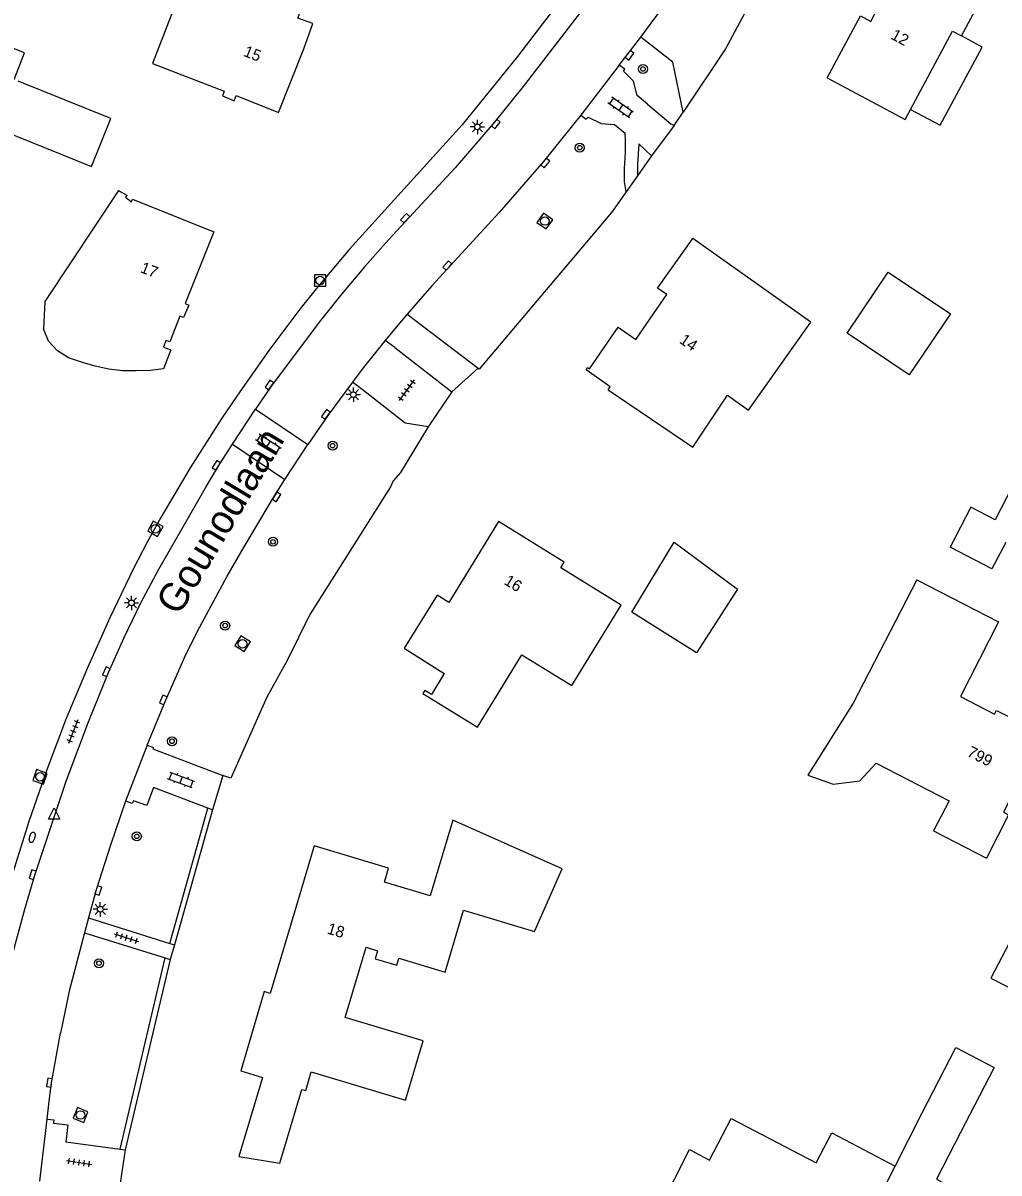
# Model space of a CAD drawing. Extents: x 132999 to 136000, y 398499 to 400501.
# Drawn here: x 133253.2 to 133339.2, y 399100.9 to 399202.1 of the extents above; entities that cross this region are included whole.
import ezdxf

# ---------------------------------------------------------------- set-up
doc = ezdxf.new("R2010")
doc.units = 0
for name, color, linetype in [('gg-anno-huisnummerreeks BGT', 7, 'Continuous'), ('gg-anno-openbare ruimte label', 7, 'Continuous'), ('gg-bbg-gedigitaliseerde bebouwing', 7, 'Continuous'), ('gg-bbg-gedigitaliseerde bijgebouw', 7, 'Continuous'), ('gg-bbg-hoofdgebouw', 7, 'Continuous'), ('gg-bbg-luifel en loopbrug', 7, 'Continuous'), ('gg-bbg-tussenscheiding', 7, 'Continuous'), ('gg-knt-verharding', 7, 'Continuous'), ('gt-grn-groengrens', 7, 'Continuous'), ('gt-grn-vlakafsluiter', 7, 'Continuous'), ('gt-symb-boom', 7, 'Continuous'), ('gt-symb-brandkraan', 7, 'Continuous'), ('gt-symb-klinker verharding', 7, 'Continuous'), ('gt-symb-kolk', 7, 'Continuous'), ('gt-symb-lichtmast', 7, 'Continuous'), ('gt-symb-rioolschacht', 7, 'Continuous'), ('gt-symb-tegel verharding', 7, 'Continuous'), ('gt-symb-waterafsluiter', 7, 'Continuous')]:
    doc.layers.add(name, color=color, linetype=linetype)

# ---------------------------------------------------------------- blocks, each defined once
blk = doc.blocks.new('gt0-BOOM')
at = {"layer": 'gt-symb-boom'}
for radius in [0.4, 0.2]:
    blk.add_circle((0, 0), radius, dxfattribs=at)
blk = doc.blocks.new('gt0-KOLK')
at = {"layer": 'gt-symb-kolk'}
blk.add_lwpolyline([(0, 0), (0.37, 0), (0.37, 0.4), (-0.38, 0.4), (-0.38, 0), (0, 0)], dxfattribs=at)
blk = doc.blocks.new('gt0-RS')
at = {"layer": 'gt-symb-rioolschacht'}
blk.add_lwpolyline([(-0.5, -0.5), (0.5, -0.5), (0.5, 0.5), (-0.5, 0.5)], close=True, dxfattribs=at)
blk.add_circle((0, 0), 0.375, dxfattribs=at)
blk = doc.blocks.new('gt0-LMAST')
at = {"layer": 'gt-symb-lichtmast'}
for p, q in [((-0.18, 0.17), (-0.45, 0.44)), ((-0.01, 0.25), (-0.01, 0.62)), ((0.17, 0.17), (0.44, 0.44)), ((-0.26, 0), (-0.63, 0)), ((-0.18, -0.18), (-0.45, -0.45)), ((-0.01, -0.25), (-0.01, -0.63)), ((0.44, -0.45), (0.17, -0.18)), ((0.24, 0), (0.62, 0))]:
    blk.add_line(p, q, dxfattribs=at)
blk.add_circle((-0.01, 0), 0.25, dxfattribs=at)
blk = doc.blocks.new('gt0-KL1')
at = {"layer": 'gt-symb-klinker verharding'}
for p, q in [((-1.15, 0.3), (1.15, 0.3)), ((-1, -0.3), (-1, 0.3)), ((-0.5, 0.3), (-0.5, 0.45)), ((0, -0.3), (0, 0.3)), ((0.5, 0.3), (0.5, 0.45)), ((1, -0.3), (1, 0.3)), ((-1.15, -0.3), (1.15, -0.3)), ((-0.5, -0.45), (-0.5, -0.3)), ((0.5, -0.45), (0.5, -0.3))]:
    blk.add_line(p, q, dxfattribs=at)
blk = doc.blocks.new('gt0-TEG1')
at = {"layer": 'gt-symb-tegel verharding'}
for p, q in [((-1.12, 0), (1.12, 0)), ((-0.9, -0.25), (-0.9, 0.25)), ((-0.45, -0.25), (-0.45, 0.25)), ((0, -0.25), (0, 0.25)), ((0.45, -0.25), (0.45, 0.25)), ((0.9, -0.25), (0.9, 0.25))]:
    blk.add_line(p, q, dxfattribs=at)
blk = doc.blocks.new('gt0-BR')
at = {"layer": 'gt-symb-brandkraan'}
for centre, radius, start, end in [((-0.24, 0), 0.206, 107.5669, 252.4331), ((0.6, -2.66), 3, 106.892, 107.5669), ((0, -0.69), 0.938, 73.108, 106.892), ((-0.6, -2.66), 3, 72.4331, 73.108), ((0.24, 0), 0.206, 287.567, 72.4331), ((0.6, 2.66), 3, 252.4331, 253.108), ((0, 0.69), 0.938, 253.108, 286.8921), ((-0.6, 2.66), 3, 286.8921, 287.567)]:
    blk.add_arc(centre, radius, start, end, dxfattribs=at)
blk = doc.blocks.new('gt0-WAFSL')
at = {"layer": 'gt-symb-waterafsluiter'}
for p, q in [((-0.5, -0.33), (0, 0.67)), ((0, 0.67), (0.5, -0.33)), ((0.5, -0.33), (-0.5, -0.33))]:
    blk.add_line(p, q, dxfattribs=at)

msp = doc.modelspace()

# ---------------------------------------------------------------- linework, layer by layer
at = {"layer": 'gg-bbg-gedigitaliseerde bebouwing'}
for p, q in [((133335.88, 399200.96), (133338.21, 399205.29)), ((133331.96, 399153.07), (133326.35, 399142.21)), ((133331.96, 399153.07), (133339.15, 399149.37)), ((133330.05, 399101.48), (133332.4, 399106.09))]:
    msp.add_line(p, q, dxfattribs=at)
for points in [[(133270.46, 399213.54), (133264.64, 399198.53), (133270.96, 399196.08), (133270.8, 399195.67)], [(133331.4, 399194.49), (133335.1, 399201.38), (133335.88, 399200.96)], [(133324.07, 399197.27), (133330.92, 399193.59), (133331.4, 399194.49)], [(133261.66, 399187.36), (133255.16, 399177.59), (133255.05, 399175.18)], [(133304.77, 399169.8), (133312.23, 399164.77), (133315.29, 399169.32), (133317.14, 399168.01), (133322.61, 399175.76), (133312.22, 399183.11)], [(133345.56, 399164.71), (133342.85, 399166.1), (133338.86, 399158.36)], [(133338.86, 399158.36), (133336.72, 399159.47), (133334.89, 399155.96)], [(133288.46, 399143.07), (133293.25, 399140.12), (133297.16, 399146.49), (133301.58, 399143.78), (133305.93, 399150.86), (133300.6, 399154.13), (133300.91, 399154.64), (133295.1, 399158.21)], [(133326.35, 399142.21), (133322.36, 399135.87), (133324.6, 399135.08), (133326.92, 399135.39), (133328.37, 399136.94), (133334.79, 399133.63)], [(133334.79, 399133.63), (133333.42, 399130.98), (133338.08, 399128.59)], [(133346.23, 399132.8), (133338.48, 399118.01), (133341.87, 399116.29), (133343.96, 399120.33), (133349.47, 399117.51), (133349.44, 399117.45), (133349.58, 399117.37)], [(133275.86, 399101.74), (133277.8, 399108.22), (133278.14, 399108.12), (133278.63, 399109.77), (133286.93, 399107.29), (133288.49, 399112.5), (133281.61, 399114.56), (133283.46, 399120.73), (133284.45, 399120.43), (133284.24, 399119.73), (133286.16, 399119.16), (133286.35, 399119.77), (133290.41, 399118.55), (133292.04, 399123.99), (133298.27, 399122.12), (133300.72, 399127.64), (133291.08, 399131.91)], [(133332.4, 399106.09), (133335.4, 399111.9), (133338.77, 399110.16), (133335.78, 399104.37)], [(133309.69, 399094.09), (133311.82, 399098.24), (133310.04, 399099.16), (133311.93, 399102.92), (133313.7, 399102), (133315.59, 399105.65), (133323.09, 399101.75), (133324.47, 399104.41), (133330.05, 399101.48)], [(133335.78, 399104.37), (133333.69, 399100.32), (133339.18, 399097.48), (133340.68, 399100.37), (133340.83, 399100.3)]]:
    msp.add_lwpolyline(points, dxfattribs=at)
at = {"layer": 'gg-bbg-gedigitaliseerde bijgebouw'}
for points in [[(133251.12, 399192.76), (133259.28, 399189.47), (133260.98, 399193.7), (133252.82, 399196.98)], [(133334.91, 399176.49), (133331.29, 399171.12), (133325.83, 399174.8), (133329.44, 399180.17), (133334.91, 399176.49)], [(133316.17, 399152.27), (133312.56, 399146.65), (133306.86, 399150.22), (133310.57, 399156.39), (133316.17, 399152.27)]]:
    msp.add_lwpolyline(points, dxfattribs=at)
at = {"layer": 'gg-bbg-hoofdgebouw'}
for points in [[(133270.8, 399195.67), (133271.84, 399195.25), (133272.02, 399195.71), (133275.73, 399194.23), (133277.97, 399199.83), (133278.76, 399202.04), (133277.45, 399202.51), (133280.23, 399209.7), (133280.02, 399209.78), (133279.76, 399209.11), (133275.44, 399210.77), (133275.7, 399211.49), (133270.46, 399213.54)], [(133324.07, 399197.27), (133326.99, 399202.71), (133327.89, 399202.24), (133329.17, 399204.68), (133327.41, 399205.64), (133329.68, 399209.81)], [(133261.66, 399187.36), (133262.4, 399186.91), (133262.28, 399186.77), (133262.79, 399186.36), (133262.87, 399186.58), (133270.05, 399183.7), (133267.52, 399177.39), (133267.84, 399177.27), (133267.38, 399176.16), (133267.06, 399176.29), (133266.16, 399174.03), (133265.83, 399174.16), (133265.6, 399173.56), (133266.27, 399173.31), (133265.61, 399171.66), (133264.43, 399171.51), (133263.21, 399171.48), (133262, 399171.49), (133260.81, 399171.63), (133259.6, 399171.89), (133258.47, 399172.22), (133257.24, 399172.63), (133256.27, 399173.24), (133255.48, 399174.1), (133255.05, 399175.18)], [(133304.77, 399169.8), (133304.96, 399170.07), (133302.82, 399171.55), (133302.96, 399171.76), (133303.13, 399171.65), (133305.65, 399175.31), (133307.22, 399174.23), (133309.95, 399178.2), (133309.13, 399178.76), (133312.22, 399183.11)], [(133295.1, 399158.21), (133290.73, 399151.09), (133289.71, 399151.72), (133286.82, 399147.05), (133290.33, 399144.84), (133289.2, 399142.99), (133288.63, 399143.34), (133288.46, 399143.07)], [(133339.79, 399156.36), (133338.57, 399154.04), (133334.89, 399155.96)], [(133339.15, 399149.37), (133335.79, 399142.81), (133338.8, 399141.24), (133338.98, 399141.59), (133343.05, 399139.51), (133339.58, 399132.63), (133340.02, 399132.4), (133338.08, 399128.59)], [(133291.08, 399131.91), (133289.1, 399125.27), (133285.07, 399126.48), (133285.44, 399127.7), (133278.88, 399129.66), (133277.44, 399124.83), (133275, 399116.68), (133274.48, 399116.84), (133272.41, 399109.86), (133274.33, 399109.26), (133272.25, 399102.31), (133275.86, 399101.74)]]:
    msp.add_lwpolyline(points, dxfattribs=at)
at = {"layer": 'gg-bbg-luifel en loopbrug'}
for points in [[(133252.46, 399197.12), (133253.37, 399199.46), (133249.62, 399200.93), (133248.72, 399198.63)], [(133331.4, 399194.49), (133334.01, 399193.1), (133337.7, 399199.98), (133335.88, 399200.96)]]:
    msp.add_lwpolyline(points, dxfattribs=at)
at = {"layer": 'gg-bbg-tussenscheiding'}
msp.add_lwpolyline([(133326.6, 399093.63), (133327.28, 399096.05), (133330.05, 399101.48)], dxfattribs=at)
at = {"layer": 'gg-knt-verharding'}
for p, q in [((133305.74, 399198.38), (133307.65, 399200.86)), ((133305.74, 399198.38), (133302.36, 399193.98)), ((133285.97, 399173.52), (133285.14, 399174.16)), ((133285.97, 399173.52), (133291.01, 399169.64)), ((133283.1, 399169.82), (133282.26, 399170.48)), ((133291.01, 399169.64), (133288.93, 399166.55)), ((133271.7, 399165.01), (133273.71, 399168.1)), ((133273.71, 399168.1), (133278.33, 399164.99)), ((133271.7, 399165.01), (133276.3, 399161.9)), ((133276.3, 399161.9), (133278.33, 399164.99)), ((133270.85, 399135.86), (133269.92, 399132.84)), ((133262.27, 399133.61), (133260.93, 399129.71)), ((133269.92, 399132.84), (133269.53, 399132.99)), ((133259.02, 399123.33), (133258.66, 399122.02)), ((133259.02, 399123.33), (133266.16, 399121.08)), ((133258.66, 399122.02), (133265.77, 399119.8)), ((133266.16, 399121.08), (133266.59, 399120.94)), ((133266.59, 399120.94), (133266.19, 399119.67)), ((133265.77, 399119.8), (133266.19, 399119.67)), ((133254.71, 399100.15), (133255.36, 399105.61)), ((133262.24, 399102.89), (133261.72, 399099.37)), ((133261.8, 399102.95), (133262.24, 399102.89))]:
    msp.add_line(p, q, dxfattribs=at)
for points in [[(133307.65, 399200.86), (133309.07, 399202.76), (133310.18, 399204.42), (133311.48, 399206.56), (133313.72, 399210.59), (133314.65, 399212.45)], [(133303.59, 399205.15), (133302.63, 399203.42), (133297.39, 399196.64), (133294.72, 399193.33), (133291.3, 399189.35), (133285.42, 399183.02), (133283.33, 399180.67), (133281.31, 399178.26), (133279.45, 399175.9), (133275.1, 399170.12), (133273.71, 399168.1)], [(133300.04, 399203.39), (133296.8, 399199.14), (133291.92, 399193.13), (133281.98, 399182.18), (133279.05, 399178.69), (133277.63, 399176.91), (133274.9, 399173.27), (133272.12, 399169.33), (133270.7, 399167.22), (133267.97, 399162.93), (133265.38, 399158.56), (133264.15, 399156.34), (133262.98, 399154.08), (133260.89, 399149.73), (133258.91, 399145.33), (133257.05, 399140.87), (133255.33, 399136.36), (133253.74, 399131.8), (133252.3, 399127.19), (133250.99, 399122.54), (133249.81, 399117.85), (133248.71, 399113.12), (133247.91, 399110.83)], [(133308.24, 399194.94), (133307.33, 399195.7), (133307.01, 399196.96), (133306.13, 399197.85), (133306.24, 399198.04), (133305.74, 399198.38)], [(133308.24, 399194.94), (133309.53, 399193.86), (133310.3, 399193.22), (133310.57, 399193.07)], [(133302.36, 399193.98), (133299.07, 399189.89), (133295.17, 399185.4), (133289.24, 399178.95), (133287.08, 399176.46)], [(133302.36, 399193.98), (133302.82, 399193.63), (133303, 399193.81), (133304.14, 399193.26), (133305.32, 399193.17), (133306.26, 399192.4)], [(133306.35, 399187.22), (133306.21, 399188.11), (133306.21, 399189.3), (133306.3, 399190.7), (133306.31, 399191.78), (133306.26, 399192.4)], [(133308.6, 399190.4), (133307.46, 399191.45), (133307.35, 399189.67), (133307.36, 399188.64)], [(133287.08, 399176.46), (133286.26, 399175.51), (133285.14, 399174.16)], [(133285.14, 399174.16), (133283.21, 399171.74), (133282.26, 399170.48)], [(133282.26, 399170.48), (133280.08, 399167.53), (133278.33, 399164.99)], [(133288.93, 399166.55), (133286.88, 399166.87), (133283.1, 399169.82)], [(133250.23, 399109.8), (133251.23, 399115.22), (133251.88, 399118.16), (133252.59, 399121.08), (133253.41, 399124.08), (133254.28, 399127.07), (133257.04, 399135.37), (133259.01, 399140.57), (133260.77, 399144.91), (133262.15, 399147.99), (133263.61, 399151.05), (133265.19, 399154.03), (133269.31, 399161.17), (133270.44, 399163.06), (133271.7, 399165.01)], [(133264.17, 399138.53), (133265.79, 399142.43), (133267.49, 399146.3), (133268.61, 399148.55), (133271.22, 399153.4), (133272.71, 399155.99), (133275.4, 399160.48), (133276.3, 399161.9)], [(133264.17, 399138.53), (133264.73, 399138.32), (133264.68, 399138.19), (133270.85, 399135.86)], [(133269.53, 399132.99), (133264.73, 399134.79), (133264.13, 399133.2), (133262.98, 399133.63), (133262.84, 399133.39), (133262.27, 399133.61)], [(133260.93, 399129.71), (133259.69, 399125.78), (133259.02, 399123.33)], [(133258.66, 399122.02), (133257.29, 399116.86), (133256.54, 399113.18)], [(133255.36, 399105.61), (133255.53, 399107.2), (133255.76, 399108.8), (133256.54, 399113.18)], [(133255.36, 399105.61), (133255.96, 399105.54), (133255.93, 399105.24), (133257.18, 399105.11), (133257, 399103.62), (133261.8, 399102.95)]]:
    msp.add_lwpolyline(points, dxfattribs=at)
at = {"layer": 'gt-grn-groengrens'}
for p, q in [((133310.57, 399193.07), (133311.38, 399194.25)), ((133308.6, 399190.4), (133307.36, 399188.64)), ((133287.08, 399176.46), (133293.31, 399171.71)), ((133291.01, 399169.64), (133293.31, 399171.71)), ((133266.16, 399121.08), (133269.53, 399132.99)), ((133269.92, 399132.84), (133266.59, 399120.94)), ((133261.8, 399102.95), (133265.77, 399119.8)), ((133266.19, 399119.67), (133262.24, 399102.89))]:
    msp.add_line(p, q, dxfattribs=at)
for points in [[(133323.28, 399215.56), (133322.1, 399212.81), (133315.11, 399199.83), (133311.38, 399194.25)], [(133311.38, 399194.25), (133310.48, 399198.64), (133307.65, 399200.86)], [(133306.35, 399187.22), (133305.07, 399185.41), (133293.41, 399171.63), (133293.31, 399171.71)], [(133288.93, 399166.55), (133286.47, 399162.53), (133285.84, 399161.8), (133285.59, 399161.27), (133278.49, 399150.03), (133276.49, 399145.99), (133274.7, 399142.74), (133271.55, 399135.62), (133270.85, 399135.86)]]:
    msp.add_lwpolyline(points, dxfattribs=at)
at = {"layer": 'gt-grn-vlakafsluiter'}
for p, q in [((133310.57, 399193.07), (133308.6, 399190.4)), ((133307.36, 399188.64), (133306.35, 399187.22)), ((133264.17, 399138.53), (133262.27, 399133.61))]:
    msp.add_line(p, q, dxfattribs=at)

# ---------------------------------------------------------------- block references
at = {"layer": 'gt-symb-boom'}
for p in [(133307.84, 399198.04), (133302.27, 399191.12), (133280.5, 399164.89), (133275.26, 399156.43), (133271.04, 399149.05), (133266.36, 399138.87), (133263.26, 399130.5), (133259.93, 399119.33)]:
    msp.add_blockref('gt0-BOOM', p, dxfattribs=at)
at = {"layer": 'gt-symb-brandkraan', "rotation": 71.69193184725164}
msp.add_blockref('gt0-BR', (133254.05, 399130.42), dxfattribs=at)
at = {"layer": 'gt-symb-klinker verharding'}
for p, rotation in [((133305.87, 399194.65), 145.05490123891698), ((133274.83, 399165.02), 147.24756055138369), ((133267.16, 399135.45), 159.62510008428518)]:
    msp.add_blockref('gt0-KL1', p, dxfattribs=dict(at, rotation=rotation))
at = {"layer": 'gt-symb-kolk'}
for p, rotation in [((133306.48, 399199.37), -126.8240335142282), ((133294.72, 399193.33), -129.64417495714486), ((133299.07, 399189.89), -129.84957142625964), ((133287.04, 399184.77), 47.229071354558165), ((133290.76, 399180.61), 47.55289814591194), ((133275.1, 399170.12), 54.68878656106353), ((133280.08, 399167.53), 54.68878656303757), ((133270.44, 399163.06), 58.122183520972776), ((133275.4, 399160.48), -122.62503559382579), ((133260.77, 399144.91), 66.79388541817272), ((133265.79, 399142.43), 66.92177859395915), ((133254.28, 399127.07), 72.59811208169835), ((133259.69, 399125.78), -107.49073860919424), ((133255.76, 399108.8), 81.83749053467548)]:
    msp.add_blockref('gt0-KOLK', p, dxfattribs=dict(at, rotation=rotation))
at = {"layer": 'gt-symb-lichtmast'}
for p in [(133293.26, 399192.95), (133282.34, 399169.38), (133262.8, 399151.05), (133260.05, 399124.08)]:
    msp.add_blockref('gt0-LMAST', p, dxfattribs=at)
at = {"layer": 'gt-symb-rioolschacht'}
for p, rotation in [((133299.2, 399184.66), 144.4823021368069), ((133264.9, 399157.57), -119.28282857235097), ((133272.57, 399147.45), -32.21189736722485), ((133254.74, 399135.73), -19.70395158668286), ((133258.31, 399105.97), 67.71962896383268)]:
    msp.add_blockref('gt0-RS', p, dxfattribs=dict(at, rotation=rotation))
msp.add_blockref('gt0-RS', (133279.4, 399179.43), dxfattribs=at)
at = {"layer": 'gt-symb-tegel verharding'}
for p, rotation in [((133287.03, 399169.78), -125.88411316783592), ((133257.69, 399139.73), 68.41134772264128), ((133262.35, 399121.58), -17.511195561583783), ((133258.18, 399101.79), -8.397572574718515)]:
    msp.add_blockref('gt0-TEG1', p, dxfattribs=dict(at, rotation=rotation))
at = {"layer": 'gt-symb-waterafsluiter'}
msp.add_blockref('gt0-WAFSL', (133255.99, 399132.33), dxfattribs=at)

# ---------------------------------------------------------------- texts
at = {"layer": 'gg-anno-huisnummerreeks BGT'}
for s, rotation, p in [('12', 331.8, (133329.59, 399200.74)), ('15', 338.2, (133272.58, 399199.22)), ('17', 338.1, (133263.49, 399180.18)), ('14', 325.5, (133310.97, 399173.99)), ('16', 328.5, (133295.52, 399152.74)), ('799', 333.3, (133336.3, 399137.61)), ('18', 343.4, (133279.95, 399121.96))]:
    msp.add_text(s, height=1, rotation=rotation, dxfattribs=at).set_placement(p)
at = {"layer": 'gg-anno-openbare ruimte label'}
msp.add_text('Gounodlaan', height=2.5, rotation=59, dxfattribs=at).set_placement((133266.96, 399149.83))

doc.saveas('drawing.dxf')
